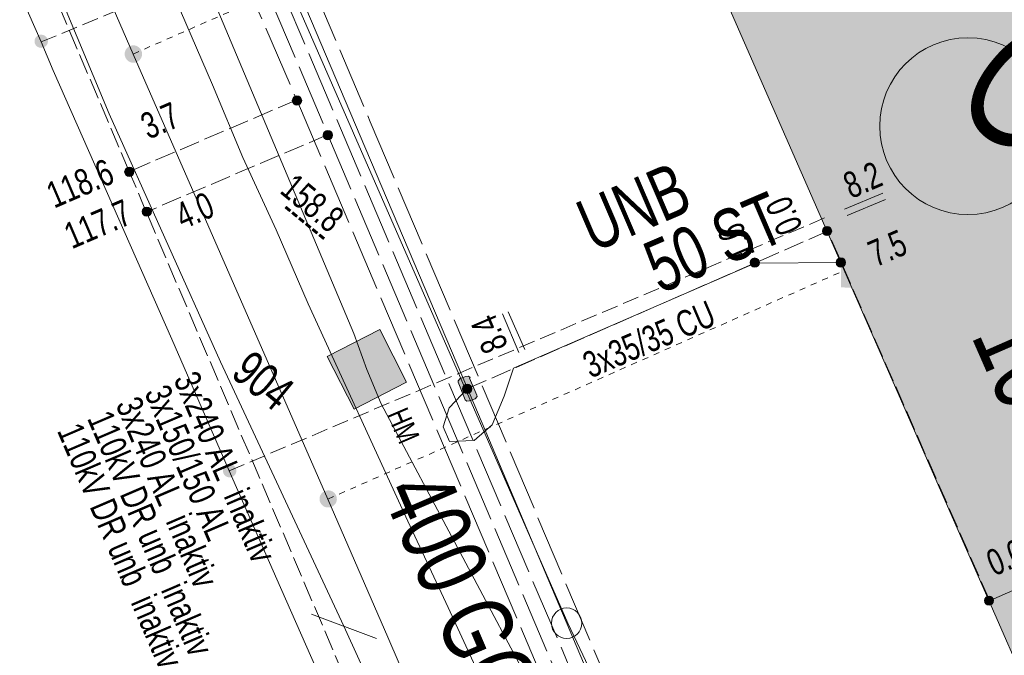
# Model space of a CAD drawing. Header units: metres. Extents: x -740 to 758, y -633 to 854.
# Tile 903 of 1056: x 357 to 377, y 165 to 178. Entities that reach past the tile are written whole.
import ezdxf

# ---------------------------------------------------------------- set-up
doc = ezdxf.new("R2010")
doc.units = ezdxf.units.M
doc.header["$MEASUREMENT"] = 0
for name, pattern in [('1248_208', [1.456, 1.248, -0.208]), ('125_125', [0.2496, 0.1248, -0.1248]), ('333_125', [0.4576, 0.3328, -0.1248]), ('416_125', [0.5408, 0.416, -0.1248])]:
    doc.linetypes.add(name, pattern=pattern)
for name, color, linetype in [('Gas.LOVION', 7, 'Continuous'), ('Gis.LOVION', 7, 'Continuous'), ('Grundkarte.LOVION', 7, 'Continuous'), ('Grundkarte_Text.LOVION', 7, 'Continuous'), ('Strom.LOVION', 7, 'Continuous'), ('StromBemass.LOVION', 7, 'Continuous'), ('Telko.LOVION', 7, 'Continuous'), ('Wasser.LOVION', 7, 'Continuous')]:
    doc.layers.add(name, color=color, linetype=linetype)
doc.styles.add('ERSTELLTER_STIL_1', font='arial.ttf')

msp = doc.modelspace()

# ---------------------------------------------------------------- hatches: boundary and pattern name
at = {"layer": 'Gas.LOVION', "linetype": 'Continuous', "lineweight": 13}
for points in [[(359.045, 176.923), (359.058, 176.94), (359.069, 176.96), (359.077, 176.98), (359.082, 177.002), (359.085, 177.023), (359.085, 177.046), (359.082, 177.067), (359.076, 177.089), (359.068, 177.109), (359.058, 177.128), (359.045, 177.146), (359.029, 177.162), (359.012, 177.176), (358.994, 177.188), (358.974, 177.197), (358.953, 177.204), (358.931, 177.208), (358.909, 177.209), (358.887, 177.208), (358.866, 177.204), (358.845, 177.197), (358.825, 177.187), (358.806, 177.176), (358.789, 177.161), (358.774, 177.145), (358.761, 177.128), (358.751, 177.108), (358.743, 177.088), (358.737, 177.066), (358.735, 177.044), (358.735, 177.022), (358.737, 177.001), (358.743, 176.979), (358.751, 176.959), (358.762, 176.939), (358.775, 176.922), (358.79, 176.906), (358.807, 176.892), (358.826, 176.88), (358.846, 176.871), (358.867, 176.864), (358.888, 176.86), (358.91, 176.858), (358.932, 176.86), (358.954, 176.864), (358.975, 176.871), (358.995, 176.88), (359.013, 176.892), (359.03, 176.906)], [(359.047, 176.92), (359.06, 176.938), (359.071, 176.957), (359.079, 176.978), (359.084, 176.999), (359.087, 177.021), (359.087, 177.043), (359.084, 177.065), (359.079, 177.086), (359.07, 177.106), (359.06, 177.126), (359.047, 177.143), (359.032, 177.159), (359.015, 177.173), (358.996, 177.185), (358.976, 177.194), (358.955, 177.201), (358.933, 177.205), (358.911, 177.207), (358.889, 177.205), (358.868, 177.201), (358.847, 177.194), (358.827, 177.185), (358.809, 177.173), (358.792, 177.159), (358.777, 177.143), (358.764, 177.125), (358.753, 177.105), (358.745, 177.085), (358.74, 177.064), (358.737, 177.042), (358.737, 177.02), (358.74, 176.998), (358.746, 176.977), (358.754, 176.956), (358.764, 176.937), (358.777, 176.919), (358.792, 176.903), (358.809, 176.889), (358.828, 176.877), (358.848, 176.868), (358.869, 176.861), (358.891, 176.857), (358.913, 176.856), (358.935, 176.858), (358.956, 176.862), (358.977, 176.869), (358.997, 176.878), (359.015, 176.89), (359.032, 176.904)], [(373.221, 172.994), (373.51, 172.298), (373.85, 172.45), (373.561, 173.146)], [(363, 167.884), (363.013, 167.902), (363.023, 167.921), (363.031, 167.941), (363.036, 167.962), (363.039, 167.984), (363.039, 168.005), (363.036, 168.027), (363.031, 168.048), (363.023, 168.068), (363.012, 168.087), (362.999, 168.105), (362.984, 168.12), (362.967, 168.134), (362.949, 168.146), (362.929, 168.155), (362.909, 168.162), (362.887, 168.166), (362.865, 168.167), (362.844, 168.166), (362.822, 168.161), (362.802, 168.155), (362.782, 168.145), (362.764, 168.134), (362.747, 168.12), (362.732, 168.104), (362.72, 168.086), (362.709, 168.067), (362.701, 168.047), (362.696, 168.026), (362.693, 168.004), (362.693, 167.982), (362.696, 167.961), (362.701, 167.94), (362.71, 167.92), (362.72, 167.901), (362.733, 167.883), (362.748, 167.867), (362.765, 167.853), (362.783, 167.842), (362.803, 167.833), (362.824, 167.826), (362.845, 167.822), (362.867, 167.821), (362.888, 167.822), (362.91, 167.826), (362.93, 167.833), (362.95, 167.842), (362.968, 167.854), (362.985, 167.868)], [(363.006, 167.885), (363.018, 167.903), (363.029, 167.922), (363.037, 167.942), (363.042, 167.963), (363.045, 167.985), (363.044, 168.006), (363.042, 168.028), (363.036, 168.049), (363.028, 168.069), (363.018, 168.088), (363.005, 168.105), (362.99, 168.121), (362.973, 168.135), (362.955, 168.147), (362.935, 168.156), (362.914, 168.162), (362.893, 168.166), (362.871, 168.168), (362.85, 168.166), (362.829, 168.162), (362.808, 168.155), (362.788, 168.146), (362.77, 168.134), (362.753, 168.12), (362.739, 168.105), (362.726, 168.087), (362.715, 168.068), (362.708, 168.048), (362.702, 168.027), (362.7, 168.005), (362.7, 167.984), (362.702, 167.962), (362.708, 167.941), (362.716, 167.921), (362.726, 167.902), (362.739, 167.884), (362.754, 167.869), (362.771, 167.855), (362.789, 167.843), (362.809, 167.834), (362.83, 167.827), (362.851, 167.823), (362.873, 167.822), (362.894, 167.824), (362.916, 167.828), (362.936, 167.834), (362.956, 167.844), (362.974, 167.855), (362.991, 167.869)]]:
    msp.add_hatch(color=7, dxfattribs=at).paths.add_polyline_path(points)
at = {"layer": 'Grundkarte.LOVION', "linetype": 'Continuous', "lineweight": 18}
for points in [[(374.623, 193.176), (373.178, 192.532), (365.945, 189.431), (368.834, 182.856), (384.839, 169.702)], [(377.872, 185.729), (370.801, 191.54), (365.979, 189.473), (381.502, 154.046), (382.155, 154.316), (385.017, 155.572), (390.063, 157.779)]]:
    msp.add_hatch(color=9, dxfattribs=at).paths.add_polyline_path(points)
at = {"layer": 'Strom.LOVION', "linetype": 'Continuous', "lineweight": 13}
for points in [[(373.29, 173.341), (373.289, 172.292), (373.526, 172.285), (373.527, 173.334)], [(365.513, 170.364), (365.651, 170.008), (365.683, 169.981), (365.741, 169.987), (365.856, 170.028), (365.895, 170.076), (365.892, 170.105), (365.741, 170.445), (365.754, 170.461), (365.722, 170.488), (365.664, 170.482), (365.549, 170.441), (365.51, 170.393)]]:
    msp.add_hatch(color=7, dxfattribs=at).paths.add_polyline_path(points)
at = {"layer": 'StromBemass.LOVION', "linetype": 'Continuous', "lineweight": 13}
for points in [[(362.308, 176.027), (362.315, 176.037), (362.321, 176.048), (362.326, 176.059), (362.328, 176.07), (362.33, 176.082), (362.33, 176.094), (362.328, 176.106), (362.325, 176.118), (362.321, 176.129), (362.315, 176.139), (362.308, 176.149), (362.3, 176.157), (362.291, 176.165), (362.281, 176.171), (362.27, 176.176), (362.258, 176.18), (362.247, 176.182), (362.235, 176.183), (362.223, 176.182), (362.211, 176.18), (362.2, 176.176), (362.189, 176.171), (362.179, 176.165), (362.17, 176.157), (362.161, 176.148), (362.154, 176.139), (362.149, 176.128), (362.144, 176.117), (362.141, 176.105), (362.14, 176.094), (362.14, 176.082), (362.142, 176.07), (362.145, 176.058), (362.149, 176.047), (362.155, 176.037), (362.162, 176.027), (362.17, 176.018), (362.179, 176.011), (362.189, 176.004), (362.2, 175.999), (362.212, 175.996), (362.223, 175.993), (362.235, 175.993), (362.247, 175.994), (362.259, 175.996), (362.27, 176), (362.281, 176.005), (362.291, 176.011), (362.3, 176.019)], [(362.936, 175.325), (362.943, 175.334), (362.949, 175.345), (362.954, 175.356), (362.956, 175.368), (362.958, 175.38), (362.958, 175.392), (362.956, 175.404), (362.953, 175.415), (362.949, 175.427), (362.943, 175.437), (362.936, 175.447), (362.928, 175.456), (362.918, 175.463), (362.908, 175.47), (362.897, 175.475), (362.886, 175.479), (362.874, 175.481), (362.862, 175.481), (362.85, 175.481), (362.838, 175.478), (362.827, 175.475), (362.816, 175.469), (362.806, 175.463), (362.796, 175.455), (362.788, 175.446), (362.781, 175.437), (362.775, 175.426), (362.771, 175.415), (362.768, 175.403), (362.766, 175.391), (362.766, 175.379), (362.768, 175.367), (362.771, 175.356), (362.776, 175.344), (362.781, 175.334), (362.788, 175.324), (362.797, 175.315), (362.806, 175.308), (362.816, 175.301), (362.827, 175.296), (362.839, 175.293), (362.85, 175.29), (362.863, 175.29), (362.875, 175.29), (362.886, 175.293), (362.898, 175.296), (362.909, 175.302), (362.919, 175.308), (362.928, 175.316)], [(358.899, 174.58), (358.906, 174.59), (358.911, 174.6), (358.915, 174.611), (358.918, 174.623), (358.92, 174.634), (358.92, 174.646), (358.918, 174.658), (358.915, 174.669), (358.911, 174.68), (358.905, 174.69), (358.898, 174.699), (358.89, 174.708), (358.881, 174.715), (358.871, 174.722), (358.861, 174.727), (358.849, 174.73), (358.838, 174.732), (358.826, 174.733), (358.815, 174.732), (358.803, 174.73), (358.792, 174.726), (358.781, 174.721), (358.771, 174.715), (358.762, 174.708), (358.754, 174.699), (358.748, 174.689), (358.742, 174.679), (358.738, 174.668), (358.735, 174.657), (358.733, 174.645), (358.733, 174.634), (358.735, 174.622), (358.738, 174.611), (358.742, 174.6), (358.748, 174.589), (358.755, 174.58), (358.763, 174.571), (358.772, 174.564), (358.782, 174.558), (358.792, 174.553), (358.804, 174.549), (358.815, 174.547), (358.827, 174.546), (358.839, 174.547), (358.85, 174.549), (358.861, 174.553), (358.872, 174.558), (358.882, 174.564), (358.891, 174.572)], [(359.255, 173.771), (359.262, 173.781), (359.268, 173.791), (359.272, 173.802), (359.275, 173.813), (359.276, 173.825), (359.276, 173.837), (359.275, 173.848), (359.272, 173.86), (359.267, 173.871), (359.262, 173.881), (359.255, 173.89), (359.247, 173.899), (359.238, 173.906), (359.228, 173.913), (359.217, 173.917), (359.206, 173.921), (359.195, 173.923), (359.183, 173.924), (359.171, 173.923), (359.16, 173.921), (359.149, 173.917), (359.138, 173.912), (359.128, 173.906), (359.119, 173.898), (359.111, 173.89), (359.104, 173.88), (359.099, 173.87), (359.094, 173.859), (359.091, 173.848), (359.09, 173.836), (359.09, 173.824), (359.092, 173.813), (359.094, 173.801), (359.099, 173.791), (359.105, 173.78), (359.111, 173.771), (359.119, 173.762), (359.129, 173.755), (359.138, 173.749), (359.149, 173.744), (359.16, 173.74), (359.172, 173.738), (359.183, 173.737), (359.195, 173.738), (359.207, 173.74), (359.218, 173.744), (359.228, 173.749), (359.238, 173.755), (359.247, 173.763)], [(373.074, 173.378), (373.08, 173.388), (373.086, 173.398), (373.09, 173.409), (373.093, 173.42), (373.094, 173.431), (373.094, 173.443), (373.093, 173.454), (373.09, 173.465), (373.086, 173.476), (373.08, 173.486), (373.073, 173.495), (373.065, 173.504), (373.057, 173.511), (373.047, 173.517), (373.036, 173.522), (373.025, 173.526), (373.014, 173.528), (373.003, 173.528), (372.991, 173.528), (372.98, 173.525), (372.969, 173.522), (372.958, 173.517), (372.949, 173.511), (372.94, 173.503), (372.932, 173.495), (372.925, 173.485), (372.92, 173.475), (372.916, 173.465), (372.913, 173.453), (372.911, 173.442), (372.911, 173.431), (372.913, 173.419), (372.916, 173.408), (372.92, 173.397), (372.926, 173.387), (372.932, 173.378), (372.94, 173.37), (372.949, 173.362), (372.959, 173.356), (372.969, 173.351), (372.98, 173.348), (372.992, 173.346), (373.003, 173.345), (373.015, 173.346), (373.026, 173.348), (373.037, 173.351), (373.047, 173.356), (373.057, 173.363), (373.066, 173.37)], [(373.078, 173.379), (373.084, 173.388), (373.09, 173.398), (373.094, 173.409), (373.097, 173.42), (373.099, 173.432), (373.099, 173.444), (373.097, 173.455), (373.094, 173.466), (373.09, 173.477), (373.084, 173.487), (373.077, 173.497), (373.069, 173.505), (373.06, 173.513), (373.05, 173.519), (373.04, 173.524), (373.029, 173.527), (373.017, 173.529), (373.006, 173.53), (372.994, 173.529), (372.983, 173.527), (372.972, 173.523), (372.961, 173.518), (372.951, 173.512), (372.943, 173.505), (372.935, 173.496), (372.928, 173.487), (372.922, 173.477), (372.918, 173.466), (372.915, 173.455), (372.914, 173.443), (372.914, 173.431), (372.915, 173.42), (372.918, 173.409), (372.922, 173.398), (372.928, 173.388), (372.935, 173.378), (372.943, 173.37), (372.952, 173.362), (372.962, 173.356), (372.972, 173.351), (372.983, 173.348), (372.995, 173.346), (373.006, 173.345), (373.018, 173.346), (373.029, 173.348), (373.041, 173.351), (373.051, 173.356), (373.061, 173.363), (373.07, 173.37)], [(371.609, 172.734), (371.616, 172.744), (371.622, 172.755), (371.626, 172.766), (371.629, 172.777), (371.631, 172.789), (371.631, 172.801), (371.629, 172.813), (371.626, 172.824), (371.622, 172.835), (371.616, 172.846), (371.609, 172.855), (371.601, 172.864), (371.592, 172.871), (371.582, 172.878), (371.571, 172.883), (371.559, 172.886), (371.548, 172.889), (371.536, 172.889), (371.524, 172.889), (371.512, 172.886), (371.501, 172.883), (371.49, 172.878), (371.48, 172.871), (371.471, 172.863), (371.463, 172.855), (371.456, 172.845), (371.45, 172.835), (371.446, 172.824), (371.443, 172.812), (371.442, 172.8), (371.442, 172.788), (371.443, 172.777), (371.446, 172.765), (371.451, 172.754), (371.456, 172.744), (371.463, 172.734), (371.472, 172.725), (371.481, 172.718), (371.491, 172.711), (371.502, 172.706), (371.513, 172.703), (371.525, 172.701), (371.537, 172.7), (371.548, 172.701), (371.56, 172.703), (371.571, 172.707), (371.582, 172.712), (371.592, 172.718), (371.601, 172.726)], [(371.609, 172.734), (371.616, 172.744), (371.622, 172.755), (371.626, 172.766), (371.629, 172.777), (371.631, 172.789), (371.631, 172.801), (371.629, 172.813), (371.626, 172.824), (371.622, 172.835), (371.616, 172.846), (371.609, 172.855), (371.601, 172.864), (371.592, 172.871), (371.582, 172.878), (371.571, 172.883), (371.559, 172.886), (371.548, 172.889), (371.536, 172.889), (371.524, 172.889), (371.512, 172.886), (371.501, 172.883), (371.49, 172.878), (371.48, 172.871), (371.471, 172.863), (371.463, 172.855), (371.456, 172.845), (371.45, 172.835), (371.446, 172.824), (371.443, 172.812), (371.442, 172.8), (371.442, 172.788), (371.443, 172.777), (371.446, 172.765), (371.451, 172.754), (371.456, 172.744), (371.463, 172.734), (371.472, 172.725), (371.481, 172.718), (371.491, 172.711), (371.502, 172.706), (371.513, 172.703), (371.525, 172.701), (371.537, 172.7), (371.548, 172.701), (371.56, 172.703), (371.571, 172.707), (371.582, 172.712), (371.592, 172.718), (371.601, 172.726)], [(373.359, 172.736), (373.366, 172.746), (373.371, 172.756), (373.376, 172.767), (373.379, 172.779), (373.38, 172.79), (373.38, 172.802), (373.379, 172.814), (373.376, 172.825), (373.371, 172.836), (373.365, 172.847), (373.359, 172.856), (373.35, 172.865), (373.341, 172.872), (373.331, 172.879), (373.321, 172.884), (373.309, 172.887), (373.298, 172.889), (373.286, 172.89), (373.274, 172.889), (373.263, 172.887), (373.252, 172.883), (373.241, 172.878), (373.231, 172.872), (373.222, 172.864), (373.214, 172.856), (373.207, 172.846), (373.201, 172.836), (373.197, 172.825), (373.194, 172.813), (373.193, 172.802), (373.193, 172.79), (373.194, 172.778), (373.197, 172.767), (373.202, 172.756), (373.207, 172.746), (373.214, 172.736), (373.222, 172.727), (373.231, 172.72), (373.241, 172.714), (373.252, 172.709), (373.263, 172.705), (373.275, 172.703), (373.287, 172.702), (373.298, 172.703), (373.31, 172.705), (373.321, 172.709), (373.332, 172.714), (373.342, 172.72), (373.351, 172.728)], [(373.359, 172.736), (373.366, 172.746), (373.371, 172.756), (373.376, 172.767), (373.379, 172.779), (373.38, 172.79), (373.38, 172.802), (373.379, 172.814), (373.376, 172.825), (373.371, 172.836), (373.365, 172.847), (373.359, 172.856), (373.35, 172.865), (373.341, 172.872), (373.331, 172.879), (373.321, 172.884), (373.309, 172.887), (373.298, 172.889), (373.286, 172.89), (373.274, 172.889), (373.263, 172.887), (373.252, 172.883), (373.241, 172.878), (373.231, 172.872), (373.222, 172.864), (373.214, 172.856), (373.207, 172.846), (373.201, 172.836), (373.197, 172.825), (373.194, 172.813), (373.193, 172.802), (373.193, 172.79), (373.194, 172.778), (373.197, 172.767), (373.202, 172.756), (373.207, 172.746), (373.214, 172.736), (373.222, 172.727), (373.231, 172.72), (373.241, 172.714), (373.252, 172.709), (373.263, 172.705), (373.275, 172.703), (373.287, 172.702), (373.298, 172.703), (373.31, 172.705), (373.321, 172.709), (373.332, 172.714), (373.342, 172.72), (373.351, 172.728)], [(365.765, 170.171), (365.772, 170.18), (365.778, 170.191), (365.782, 170.202), (365.785, 170.213), (365.787, 170.225), (365.787, 170.237), (365.785, 170.248), (365.782, 170.26), (365.778, 170.271), (365.772, 170.281), (365.765, 170.29), (365.757, 170.299), (365.748, 170.306), (365.738, 170.313), (365.727, 170.318), (365.716, 170.321), (365.705, 170.323), (365.693, 170.324), (365.681, 170.323), (365.669, 170.321), (365.658, 170.317), (365.648, 170.312), (365.638, 170.306), (365.629, 170.298), (365.621, 170.29), (365.614, 170.28), (365.608, 170.27), (365.604, 170.259), (365.601, 170.248), (365.599, 170.236), (365.599, 170.224), (365.601, 170.212), (365.604, 170.201), (365.608, 170.19), (365.614, 170.18), (365.621, 170.17), (365.629, 170.162), (365.638, 170.154), (365.648, 170.148), (365.659, 170.143), (365.67, 170.139), (365.682, 170.137), (365.693, 170.137), (365.705, 170.137), (365.717, 170.14), (365.728, 170.143), (365.738, 170.148), (365.748, 170.155), (365.757, 170.162)], [(376.368, 165.871), (376.374, 165.881), (376.38, 165.891), (376.384, 165.902), (376.387, 165.913), (376.389, 165.925), (376.389, 165.936), (376.387, 165.948), (376.384, 165.959), (376.38, 165.97), (376.374, 165.98), (376.367, 165.99), (376.359, 165.998), (376.35, 166.006), (376.34, 166.012), (376.33, 166.017), (376.319, 166.02), (376.307, 166.022), (376.295, 166.023), (376.284, 166.022), (376.272, 166.02), (376.261, 166.017), (376.251, 166.012), (376.241, 166.005), (376.232, 165.998), (376.224, 165.989), (376.217, 165.98), (376.212, 165.97), (376.207, 165.959), (376.204, 165.947), (376.203, 165.936), (376.203, 165.924), (376.204, 165.912), (376.207, 165.901), (376.212, 165.89), (376.217, 165.88), (376.224, 165.871), (376.232, 165.862), (376.241, 165.855), (376.251, 165.849), (376.262, 165.844), (376.273, 165.84), (376.284, 165.838), (376.296, 165.837), (376.308, 165.838), (376.319, 165.84), (376.33, 165.844), (376.341, 165.849), (376.351, 165.855), (376.36, 165.863)]]:
    msp.add_hatch(color=7, dxfattribs=at).paths.add_polyline_path(points)
at = {"layer": 'Telko.LOVION', "linetype": 'Continuous', "lineweight": 13}
msp.add_hatch(color=7, dxfattribs=at).paths.add_polyline_path([(362.846, 170.886), (363.394, 169.817), (364.463, 170.365), (363.915, 171.434)])
at = {"layer": 'Wasser.LOVION', "linetype": 'Continuous', "lineweight": 13}
for points in [[(357.138, 177.207), (357.148, 177.221), (357.156, 177.236), (357.162, 177.251), (357.166, 177.267), (357.168, 177.284), (357.168, 177.301), (357.166, 177.317), (357.162, 177.333), (357.156, 177.349), (357.147, 177.364), (357.138, 177.377), (357.126, 177.389), (357.113, 177.4), (357.099, 177.409), (357.084, 177.416), (357.068, 177.421), (357.052, 177.424), (357.035, 177.425), (357.018, 177.424), (357.002, 177.421), (356.986, 177.416), (356.971, 177.408), (356.957, 177.399), (356.944, 177.389), (356.932, 177.376), (356.923, 177.363), (356.915, 177.348), (356.909, 177.333), (356.904, 177.316), (356.902, 177.3), (356.902, 177.283), (356.905, 177.267), (356.909, 177.25), (356.915, 177.235), (356.923, 177.22), (356.933, 177.207), (356.944, 177.195), (356.957, 177.184), (356.972, 177.175), (356.987, 177.168), (357.003, 177.163), (357.019, 177.16), (357.036, 177.159), (357.052, 177.16), (357.069, 177.163), (357.085, 177.168), (357.1, 177.175), (357.114, 177.184), (357.127, 177.195)], [(357.144, 177.207), (357.154, 177.22), (357.162, 177.235), (357.168, 177.25), (357.172, 177.267), (357.174, 177.283), (357.174, 177.3), (357.172, 177.316), (357.168, 177.332), (357.162, 177.348), (357.154, 177.362), (357.144, 177.376), (357.132, 177.388), (357.12, 177.399), (357.105, 177.407), (357.09, 177.414), (357.074, 177.42), (357.058, 177.423), (357.042, 177.424), (357.025, 177.422), (357.009, 177.419), (356.993, 177.414), (356.978, 177.407), (356.964, 177.398), (356.951, 177.387), (356.94, 177.375), (356.93, 177.362), (356.922, 177.347), (356.916, 177.332), (356.912, 177.315), (356.91, 177.299), (356.91, 177.282), (356.912, 177.266), (356.916, 177.25), (356.922, 177.234), (356.93, 177.22), (356.94, 177.206), (356.951, 177.194), (356.964, 177.184), (356.978, 177.175), (356.994, 177.168), (357.009, 177.163), (357.026, 177.159), (357.042, 177.158), (357.059, 177.16), (357.075, 177.163), (357.091, 177.168), (357.106, 177.175), (357.12, 177.184), (357.133, 177.195)], [(372.864, 174.068), (373.154, 173.372), (373.51, 173.51), (373.22, 174.206)], [(360.969, 168.481), (360.979, 168.495), (360.987, 168.51), (360.993, 168.525), (360.997, 168.542), (360.999, 168.558), (360.999, 168.575), (360.997, 168.592), (360.993, 168.608), (360.986, 168.624), (360.978, 168.638), (360.968, 168.652), (360.957, 168.664), (360.944, 168.675), (360.93, 168.684), (360.914, 168.691), (360.898, 168.696), (360.882, 168.699), (360.865, 168.7), (360.848, 168.699), (360.832, 168.696), (360.816, 168.691), (360.801, 168.683), (360.787, 168.674), (360.774, 168.664), (360.762, 168.651), (360.752, 168.638), (360.744, 168.623), (360.738, 168.607), (360.734, 168.591), (360.732, 168.574), (360.732, 168.557), (360.734, 168.541), (360.738, 168.525), (360.745, 168.509), (360.753, 168.494), (360.763, 168.481), (360.774, 168.468), (360.787, 168.458), (360.801, 168.449), (360.817, 168.442), (360.833, 168.437), (360.849, 168.433), (360.866, 168.432), (360.883, 168.434), (360.899, 168.437), (360.915, 168.442), (360.93, 168.449), (360.945, 168.458), (360.957, 168.469)], [(360.973, 168.481), (360.982, 168.494), (360.991, 168.509), (360.997, 168.525), (361.001, 168.541), (361.003, 168.558), (361.003, 168.574), (361.001, 168.591), (360.996, 168.607), (360.99, 168.623), (360.982, 168.637), (360.972, 168.651), (360.961, 168.663), (360.948, 168.674), (360.933, 168.683), (360.918, 168.69), (360.902, 168.695), (360.886, 168.698), (360.869, 168.699), (360.852, 168.698), (360.836, 168.695), (360.82, 168.69), (360.805, 168.682), (360.791, 168.673), (360.778, 168.663), (360.766, 168.65), (360.757, 168.637), (360.749, 168.622), (360.742, 168.606), (360.738, 168.59), (360.736, 168.574), (360.736, 168.557), (360.738, 168.54), (360.743, 168.524), (360.749, 168.508), (360.757, 168.494), (360.767, 168.48), (360.778, 168.468), (360.791, 168.457), (360.806, 168.448), (360.821, 168.441), (360.837, 168.436), (360.853, 168.433), (360.87, 168.432), (360.887, 168.433), (360.903, 168.436), (360.919, 168.442), (360.934, 168.449), (360.948, 168.458), (360.961, 168.469)]]:
    msp.add_hatch(color=7, dxfattribs=at).paths.add_polyline_path(points)

# ---------------------------------------------------------------- linework, layer by layer
at = {"layer": 'Gas.LOVION', "color": 5, "linetype": 'Continuous', "lineweight": 18}
msp.add_lwpolyline([(344.934, 208.681), (346.297, 205.622), (349.146, 198.704), (355.418, 185.041), (358.905, 177.033), (362.863, 167.991), (364.083, 165.185), (368.729, 154.393), (373.687, 142.834), (382.501, 122.666), (382.919, 121.865)], dxfattribs=at)
at = {"layer": 'Gas.LOVION', "color": 5, "linetype": '125_125', "lineweight": 18}
for points in [[(358.905, 177.033), (369.42, 181.637)], [(362.863, 167.991), (373.359, 172.638)]]:
    msp.add_lwpolyline(points, dxfattribs=at)
at = {"layer": 'Gas.LOVION', "color": 5, "linetype": 'Continuous', "lineweight": 18}
msp.add_circle((375.868, 175.567), 1.794, dxfattribs=at)
at = {"layer": 'Gis.LOVION', "color": 44, "linetype": 'Continuous', "lineweight": 18}
msp.add_lwpolyline([(376.334, 165.939), (384.892, 169.702)], dxfattribs=at)
at = {"layer": 'Grundkarte.LOVION', "color": 8, "linetype": 'Continuous', "lineweight": 18}
for points in [[(348.208, 210.109), (367.735, 165.468), (370.453, 159.734), (373.379, 153.99), (376.294, 148.364), (379.32, 142.808), (384.897, 135.639), (388.733, 126.941)], [(388.733, 126.941), (384.897, 135.639), (379.32, 142.808), (376.294, 148.364), (373.379, 153.99), (370.453, 159.734), (367.735, 165.468), (348.208, 210.109)], [(348.208, 210.109), (367.735, 165.468), (370.453, 159.734), (373.379, 153.99), (376.294, 148.364), (379.32, 142.808), (384.897, 135.639), (388.733, 126.941)], [(366.137, 163.982), (365.309, 165.792), (364.488, 167.544), (362.46, 171.957), (361.811, 173.46), (361.135, 174.931), (360.518, 176.407), (359.868, 177.91), (359.225, 179.355), (357.926, 182.361), (357.309, 183.837), (356.659, 185.34), (356.048, 186.758), (355.43, 188.235), (354.787, 189.679), (354.175, 191.097), (353.558, 192.574), (352.914, 194.018), (352.303, 195.436), (351.015, 198.325), (350.398, 199.801), (349.787, 201.219), (349.143, 202.664), (346.03, 210.015)], [(377.872, 185.729), (390.063, 157.779), (385.017, 155.572), (382.155, 154.316), (381.502, 154.046), (365.979, 189.473), (370.801, 191.54)]]:
    msp.add_lwpolyline(points, dxfattribs=at)
at = {"layer": 'Grundkarte.LOVION', "color": 253, "linetype": 'Continuous', "lineweight": 18}
msp.add_lwpolyline([(432.314, 140.985), (390.656, 122.991), (388.733, 126.941), (384.897, 135.639), (379.32, 142.808), (376.294, 148.364), (373.379, 153.99), (370.453, 159.734), (367.735, 165.468), (348.208, 210.109)], dxfattribs=at)
at = {"layer": 'Grundkarte.LOVION', "color": 9, "linetype": 'Continuous', "lineweight": 18}
msp.add_circle((367.713, 165.471), 0.309, dxfattribs=at)
at = {"layer": 'Strom.LOVION', "color": 194, "linetype": '1248_208', "lineweight": 18}
for points in [[(347.386, 210.812), (349.206, 206.704), (357.541, 186.904), (362.232, 176.102), (367.551, 163.573), (372.44, 154.682), (378.346, 144.604), (381.851, 139.139), (383.156, 133.947), (388.496, 123.474), (394.838, 113.469)], [(348.157, 210.178), (349.588, 206.875), (358.294, 186.15), (362.844, 175.438), (367.819, 163.703), (373.088, 154.095), (379.254, 144.235), (382.305, 139.331), (384.076, 133.46), (389.253, 123.282), (395.437, 113.084)]]:
    msp.add_lwpolyline(points, dxfattribs=at)
at = {"layer": 'Strom.LOVION', "color": 1, "linetype": '1248_208', "lineweight": 18}
for points in [[(385.375, 132.42), (384.119, 135.282), (382.589, 139.448), (379.503, 144.407), (373.353, 154.254), (368.087, 163.832), (358.565, 186.251), (349.859, 206.975), (348.639, 209.782)], [(349.668, 208.937), (350.412, 207.221), (359.118, 186.497), (363.724, 175.657), (368.623, 164.092), (373.871, 154.556), (380.021, 144.709), (383.125, 139.707), (384.658, 135.512), (387.488, 129.095)]]:
    msp.add_lwpolyline(points, dxfattribs=at)
at = {"layer": 'Strom.LOVION', "color": 150, "linetype": 'Continuous', "lineweight": 18}
msp.add_lwpolyline([(349.153, 209.359), (350.127, 207.105), (352.531, 201.414), (358.849, 186.367), (361.518, 180.081), (363.516, 175.37), (365.702, 170.235), (368.355, 163.962), (372.273, 156.838), (373.605, 154.397), (379.755, 144.55), (382.857, 139.578), (384.374, 135.396), (388.213, 126.668), (388.356, 126.416), (389.067, 125.643), (390.03, 123.801), (390.688, 122.669), (394.129, 117.094), (394.604, 117.377)], dxfattribs=at)
at = {"layer": 'Strom.LOVION', "color": 5, "linetype": 'Continuous', "lineweight": 18}
msp.add_lwpolyline([(365.702, 170.235), (365.327, 169.843), (365.202, 169.461), (365.334, 169.164), (365.835, 169.183), (366.203, 169.5), (366.441, 170.085), (366.637, 170.651), (371.542, 172.786), (373.299, 172.795)], dxfattribs=at)
at = {"layer": 'Strom.LOVION', "color": 7, "linetype": 'Continuous', "lineweight": 13}
msp.add_lwpolyline([(365.513, 170.364), (365.51, 170.393), (365.549, 170.441), (365.664, 170.482), (365.722, 170.488), (365.754, 170.461), (365.741, 170.445), (365.892, 170.105), (365.895, 170.076), (365.856, 170.028), (365.741, 169.987), (365.683, 169.981), (365.651, 170.008)], close=True, dxfattribs=at)
at = {"layer": 'StromBemass.LOVION', "color": 7, "linetype": '416_125', "lineweight": 13}
for points in [[(388.199, 105.652), (386.642, 109.328), (382.004, 120.194), (377.551, 130.665), (377.243, 131.403), (375.169, 136.284), (372.926, 141.547), (359.174, 173.823), (358.828, 174.646), (354.606, 184.578), (354.235, 185.502), (351.591, 191.687)], [(362.232, 176.102), (358.828, 174.646)], [(362.863, 175.395), (359.174, 173.823)], [(376.305, 165.936), (373.015, 173.432), (365.702, 170.235)]]:
    msp.add_lwpolyline(points, dxfattribs=at)
at = {"layer": 'StromBemass.LOVION', "color": 7, "linetype": 'Continuous', "lineweight": 13}
for points in [[(373.356, 173.879), (374.137, 174.207)], [(373.413, 173.752), (374.193, 174.079)], [(366.739, 170.971), (366.411, 171.752)], [(366.866, 171.028), (366.525, 171.793)]]:
    msp.add_lwpolyline(points, dxfattribs=at)
for centre, radius in [((362.235, 176.088), 0.0952), ((362.862, 175.386), 0.0959), ((358.827, 174.64), 0.0933), ((359.183, 173.831), 0.0933), ((373.003, 173.437), 0.0917), ((373.006, 173.437), 0.0926), ((371.536, 172.795), 0.0948), ((371.536, 172.795), 0.0948), ((373.286, 172.796), 0.0939), ((373.286, 172.796), 0.0939), ((365.693, 170.23), 0.0938), ((376.296, 165.93), 0.093)]:
    msp.add_circle(centre, radius, dxfattribs=at)
at = {"layer": 'Telko.LOVION', "color": 1, "linetype": 'Continuous', "lineweight": 18}
msp.add_lwpolyline([(391.187, 118.92), (381.832, 136.463), (381.598, 137.193), (381.252, 137.854), (373.578, 151.808), (363.944, 169.93), (363.654, 170.625), (363.391, 171.353), (352.48, 197.256), (352.219, 197.955), (352.086, 198.71), (350.865, 201.68), (350.601, 202.112), (350.51, 202.591), (347.032, 211.103)], dxfattribs=at)
at = {"layer": 'Telko.LOVION', "color": 7, "linetype": 'Continuous', "lineweight": 13}
msp.add_lwpolyline([(362.846, 170.886), (363.915, 171.434), (364.463, 170.365), (363.394, 169.817)], close=True, dxfattribs=at)
msp.add_lwpolyline([(362.846, 170.886), (363.915, 171.434), (364.463, 170.365), (363.394, 169.817)], close=True, dxfattribs=at)
at = {"layer": 'Wasser.LOVION', "color": 94, "linetype": 'Continuous', "lineweight": 18}
msp.add_lwpolyline([(344.578, 208.247), (344.897, 207.554), (345.416, 206.319), (347.264, 202.081), (348.825, 198.51), (348.863, 198.425), (350.465, 194.739), (352.027, 191.005), (353.778, 186.847), (356.103, 181.355), (358.418, 175.818), (360.684, 170.778), (363.189, 165.408), (363.773, 164.12)], dxfattribs=at)
at = {"layer": 'Wasser.LOVION', "color": 150, "linetype": 'Continuous', "lineweight": 18}
msp.add_lwpolyline([(377.451, 130.478), (377.335, 130.762), (375.362, 135.372), (373.152, 140.446), (370.749, 145.975), (368.539, 151.049), (367.64, 153.134), (366.328, 156.124), (363.913, 161.636), (361.9, 166.198), (360.856, 168.564), (359.693, 171.243), (357.283, 176.697), (357.034, 177.278), (354.851, 182.222), (352.467, 187.709), (350.054, 193.192), (347.958, 198.011), (347.636, 198.733), (344.726, 205.217), (343.851, 207.363)], dxfattribs=at)
at = {"layer": 'Wasser.LOVION', "color": 150, "linetype": '333_125', "lineweight": 18}
for points in [[(357.034, 177.278), (369.179, 182.293)], [(360.856, 168.564), (373.016, 173.728)]]:
    msp.add_lwpolyline(points, dxfattribs=at)
at = {"layer": 'Wasser.LOVION', "color": 7, "linetype": 'Continuous', "lineweight": 13}
msp.add_lwpolyline([(363.849, 165.162), (362.53, 165.654)], dxfattribs=at)

# ---------------------------------------------------------------- texts
at = {"layer": 'Gas.LOVION', "color": 5, "linetype": 'Continuous', "lineweight": 18, "attachment_point": 7, "style": 'ERSTELLTER_STIL_1'}
for s, insert, char_height, rotation in [('{\\A1;\\W0.71563x;G}', (375.441, 175.984), 2.48984, 320.5839), ('{\\A1;\\W0.71558x;50 ST}', (369.618, 172.143), 1.06708, 23.24)]:
    msp.add_mtext(s, dxfattribs=dict(at, insert=insert, char_height=char_height, rotation=rotation))
at = {"layer": 'Grundkarte_Text.LOVION', "color": 8, "linetype": 'Continuous', "lineweight": 18, "insert": (375.9, 171.309), "char_height": 1.60086, "attachment_point": 7, "rotation": 293.6868, "style": 'ERSTELLTER_STIL_1'}
msp.add_mtext('{\\A1;\\W0.71558x;10}', dxfattribs=at)
at = {"layer": 'Strom.LOVION', "color": 1, "linetype": 'Continuous', "lineweight": 18, "char_height": 0.53355, "attachment_point": 7, "style": 'ERSTELLTER_STIL_1'}
for s, insert, rotation in [('{\\A1;\\W0.71557x;158.8}', (361.859, 174.219), 320.5841), ('{\\A1;\\W0.71559x;------}', (361.851, 173.782), 320.5841), ('{\\A1;\\W0.72435x;3x240 AL  inaktiv}', (359.713, 170.423), 293.245), ('{\\A1;\\W0.72435x;3x240 AL  inaktiv}', (358.536, 169.909), 293.2447)]:
    msp.add_mtext(s, dxfattribs=dict(at, insert=insert, rotation=rotation))
at = {"layer": 'Strom.LOVION', "color": 5, "linetype": 'Continuous', "lineweight": 18, "insert": (368.202, 170.432), "char_height": 0.53355, "attachment_point": 7, "rotation": 23.2426, "style": 'ERSTELLTER_STIL_1'}
msp.add_mtext('{\\A1;\\W0.71556x;3x35/35 CU}', dxfattribs=at)
at = {"layer": 'Strom.LOVION', "color": 150, "linetype": 'Continuous', "lineweight": 18, "insert": (359.121, 170.15), "char_height": 0.53355, "attachment_point": 7, "rotation": 293.2447, "style": 'ERSTELLTER_STIL_1'}
msp.add_mtext('{\\A1;\\W0.72203x;3x150/150 AL}', dxfattribs=at)
at = {"layer": 'Strom.LOVION', "color": 7, "linetype": 'Continuous', "lineweight": 13, "insert": (364.056, 169.714), "char_height": 0.44461, "attachment_point": 7, "rotation": 293.2454, "style": 'ERSTELLTER_STIL_1'}
msp.add_mtext('{\\A1;\\W0.71560x;HM}', dxfattribs=at)
at = {"layer": 'Strom.LOVION', "color": 194, "linetype": 'Continuous', "lineweight": 18, "attachment_point": 7, "style": 'ERSTELLTER_STIL_1'}
for s, insert, char_height, rotation in [('{\\A1;\\W0.72105x;110kV DR unb  inaktiv}', (357.958, 169.63), 0.5335, 293.2469), ('{\\A1;\\W0.72098x;110kV DR unb  inaktiv}', (357.347, 169.378), 0.53355, 293.245)]:
    msp.add_mtext(s, dxfattribs=dict(at, insert=insert, char_height=char_height, rotation=rotation))
at = {"layer": 'StromBemass.LOVION', "color": 7, "linetype": 'Continuous', "lineweight": 13, "attachment_point": 7, "style": 'ERSTELLTER_STIL_1'}
for s, insert, char_height, rotation in [('{\\A1;\\W0.71562x;3.7}', (359.219, 175.283), 0.53353, 23.2374), ('{\\A1;\\W0.73750x;118.6}', (357.303, 173.884), 0.53353, 23.2374), ('{\\A1;\\W0.71553x;8.2}', (373.495, 174.078), 0.53355, 23.2426), ('{\\A1;\\W0.73743x;117.7}', (357.659, 173.064), 0.53356, 23.2425), ('{\\A1;\\W0.71553x;4.0}', (359.922, 173.458), 0.53355, 23.2426), ('{\\A1;\\W0.71555x;0.0}', (372.527, 173.513), 0.53357, 113.2363), ('{\\A1;\\W0.71559x;1.6}', (371.554, 172.976), 0.53352, 113.2385), ('{\\A1;\\W0.71553x;7.5}', (373.998, 172.693), 0.53355, 23.2426), ('{\\A1;\\W0.71554x;8.4}', (366.54, 171.109), 0.53357, 113.2366), ('{\\A1;\\W0.71559x;0.0}', (376.401, 166.411), 0.53355, 23.2426)]:
    msp.add_mtext(s, dxfattribs=dict(at, insert=insert, char_height=char_height, rotation=rotation))
at = {"layer": 'Telko.LOVION', "color": 7, "linetype": 'Continuous', "lineweight": 13, "insert": (360.86, 170.493), "char_height": 0.71141, "attachment_point": 7, "rotation": 320.5832, "style": 'ERSTELLTER_STIL_1'}
msp.add_mtext('{\\A1;\\W0.71556x;904}', dxfattribs=at)
at = {"layer": 'Wasser.LOVION', "color": 150, "linetype": 'Continuous', "lineweight": 18, "insert": (368.256, 172.981), "char_height": 1.06708, "attachment_point": 7, "rotation": 23.24, "style": 'ERSTELLTER_STIL_1'}
msp.add_mtext('{\\A1;\\W0.71558x;UNB}', dxfattribs=at)
at = {"layer": 'Wasser.LOVION', "color": 94, "linetype": 'Continuous', "lineweight": 18, "insert": (363.925, 168.128), "char_height": 1.42277, "attachment_point": 7, "rotation": 293.2455, "style": 'ERSTELLTER_STIL_1'}
msp.add_mtext('{\\A1;\\W0.71560x;400 GGG}', dxfattribs=at)

doc.saveas('drawing.dxf')
